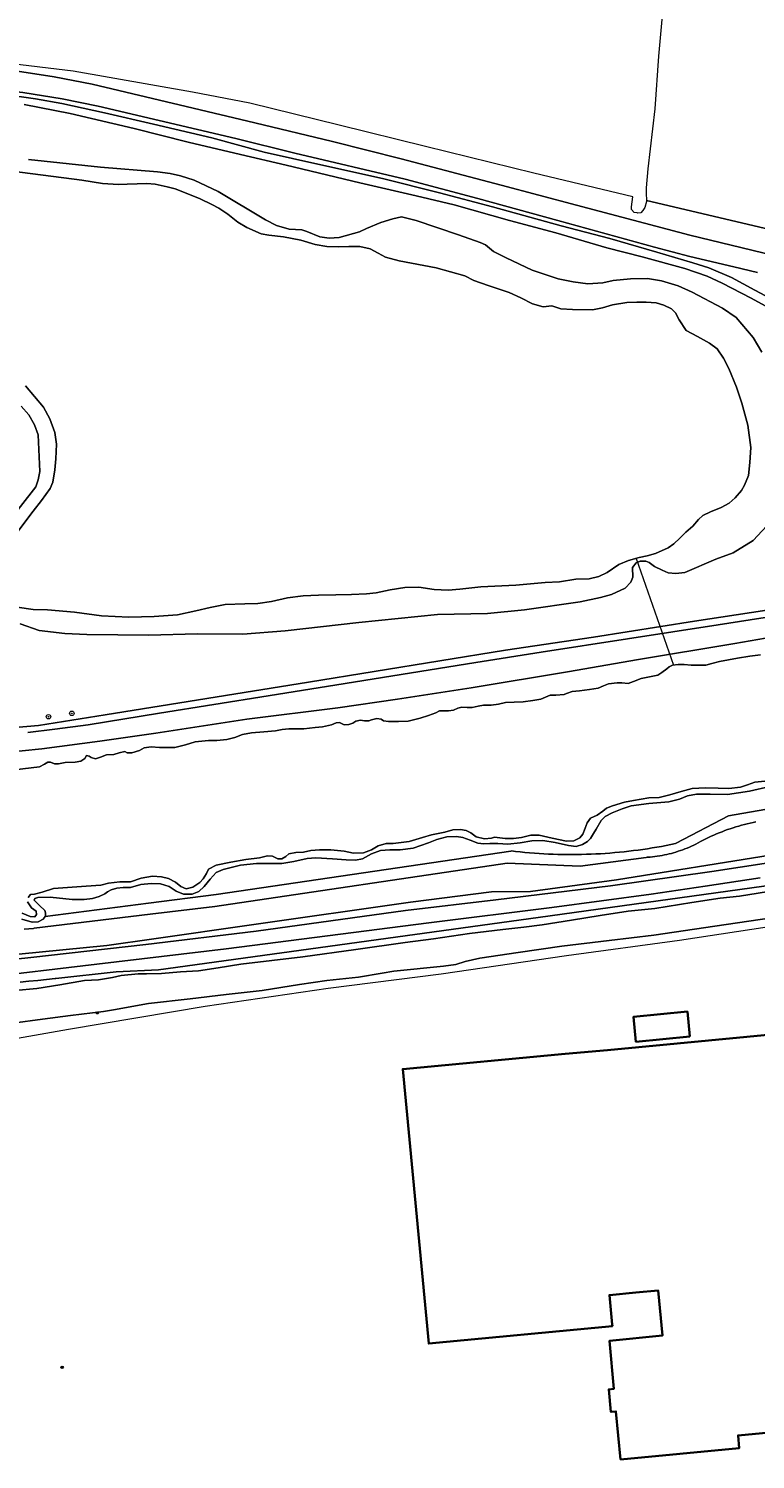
# Model space of a CAD drawing. Header units: metres. Extents: x 152610 to 160096, y 456114 to 462495.
# Tile 653 of 656: x 157239 to 157369, y 461939 to 462196. Entities that reach past the tile are written whole.
import ezdxf
from ezdxf.enums import TextEntityAlignment as Align

# ---------------------------------------------------------------- set-up
doc = ezdxf.new("R2010")
doc.units = ezdxf.units.M
doc.header["$LTSCALE"] = 0.5
doc.layers.get('0').update_dxf_attribs({"linetype": 'CONTINUOUS'})
for name, color, linetype, lineweight in [('B-PV-GR-BEPLANTING_CULTUUR_BOSPLANTSOEN-GV', 251, 'CONTINUOUS', 18), ('B-PV-GR-BOOM-S', 251, 'CONTINUOUS', 25), ('B-PV-GR-BOUWLAND-GV', 251, 'CONTINUOUS', 13), ('B-PV-GW-TALUD_KRUIN-G', 251, 'CONTINUOUS', 18), ('B-PV-IE-MEUBILAIR-S', 251, 'CONTINUOUS', 25), ('B-PV-KW-KUNSTWERK_DUIKER-G', 251, 'CONTINUOUS', 18), ('B-PV-OG-BEBOUWING-GV', 6, 'CONTINUOUS', 35), ('B-PV-OG-TERREIN_BEGROEID-GV', 251, 'CONTINUOUS', 18), ('B-PV-OG-TERREIN_OEVER-GV', 251, 'CONTINUOUS', 18), ('B-PV-OG-WATER_MEER-GV', 251, 'CONTINUOUS', 18), ('B-PV-OG-WATER_SLOOT-GV', 251, 'CONTINUOUS', 18), ('B-PV-VH-GESLOTENVERHARDING_ASFALT-GV', 251, 'CONTINUOUS', 18), ('B-PV-VH-GESLOTENVERHARDING_BETON-GV', 251, 'CONTINUOUS', 18), ('B-PV-VH-ONVERHARD_ZAND-GV', 251, 'CONTINUOUS', 18)]:
    doc.layers.add(name, color=color, linetype=linetype, lineweight=lineweight)
doc.styles.add('NLCS-ISO', font='NLCS-ISO.ttf')

# ---------------------------------------------------------------- blocks, each defined once
blk = doc.blocks.new('SIE-MEUBILAIR_PUT_RIOOLPUT-SO')
blk.add_ellipse((0, 0), major_axis=(1.25, 0), ratio=0.54)
at = {"style": 'NLCS-ISO'}
blk.add_text('ri', height=0.75, dxfattribs=at).set_placement((0, 0.1), align=Align.MIDDLE_CENTER)
blk = doc.blocks.new('SGR-BOOM_GBKN-SO')
at = {"linetype": 'ByBlock', "lineweight": 18}
h = blk.add_hatch(color=0, dxfattribs=at)
h.dxf.hatch_style = 1
edge = h.paths.add_edge_path()
edge.add_arc((0, 0), 0.25, 0, 360)
at = {"color": 0, "linetype": 'ByBlock', "lineweight": 18}
for radius in [2, 0.25]:
    blk.add_circle((0, 0), radius, dxfattribs=at)
at = {"color": 0, "linetype": 'ByBlock', "lineweight": 18, "style": 'NLCS-ISO'}
blk.add_attdef('SOORT', (2.5, 0), '', height=1.5, dxfattribs=at)

msp = doc.modelspace()

# ---------------------------------------------------------------- linework, layer by layer
at = {"layer": 'B-PV-GR-BEPLANTING_CULTUUR_BOSPLANTSOEN-GV', "flags": 128}
for points in [[(157462.33, 462071.73), (157364.3, 462054.63), (157354.888, 462049.722), (157354.762, 462049.656), (157353.93, 462049.484), (157353.096, 462049.319), (157352.261, 462049.162), (157351.424, 462049.013), (157350.586, 462048.872), (157349.746, 462048.739), (157348.905, 462048.614), (157348.064, 462048.496), (157347.221, 462048.387), (157346.377, 462048.285), (157345.532, 462048.192), (157344.687, 462048.106), (157343.84, 462048.029), (157342.993, 462047.959), (157342.145, 462047.898), (157341.297, 462047.844), (157340.448, 462047.798), (157339.599, 462047.76), (157338.75, 462047.731), (157337.9, 462047.709), (157337.051, 462047.695), (157336.201, 462047.69), (157335.351, 462047.692), (157334.501, 462047.702), (157333.651, 462047.72), (157332.802, 462047.747), (157331.952, 462047.781), (157331.103, 462047.823), (157330.255, 462047.874), (157329.407, 462047.932), (157328.56, 462047.998), (157327.713, 462048.072), (157326.867, 462048.154), (157326.022, 462048.245), (157325.299, 462048.328), (157325.185, 462048.312), (157272.27, 462040.5), (157260.103, 462038.938), (157241.536, 462036.555), (157241.193, 462036.089), (157240.28, 462035.589), (157239.183, 462035.545), (157237.362, 462036.049)], [(157369.206, 462053.551), (157368.688, 462053.447), (157368.17, 462053.335), (157367.655, 462053.216), (157367.142, 462053.089), (157366.63, 462052.953), (157366.121, 462052.811), (157365.614, 462052.66), (157365.109, 462052.502), (157364.607, 462052.336), (157364.107, 462052.163), (157363.61, 462051.982), (157363.116, 462051.794), (157362.624, 462051.598), (157362.136, 462051.395), (157361.651, 462051.184), (157361.169, 462050.966), (157360.69, 462050.741), (157360.215, 462050.509), (157359.743, 462050.269), (157359.275, 462050.023), (157358.811, 462049.769), (157358.429, 462049.573), (157358.043, 462049.385), (157357.653, 462049.203), (157357.261, 462049.029), (157356.865, 462048.862), (157356.466, 462048.703), (157356.064, 462048.551), (157355.66, 462048.406), (157355.253, 462048.269), (157354.843, 462048.14), (157354.431, 462048.018), (157354.017, 462047.904), (157353.601, 462047.798), (157353.183, 462047.699), (157352.763, 462047.609), (157352.341, 462047.526), (157351.918, 462047.451), (157351.494, 462047.384), (157351.068, 462047.325), (157350.642, 462047.273), (157350.215, 462047.23), (157349.786, 462047.195), (157349.691, 462047.188), (157349.505, 462047.164), (157337.61, 462045.6), (157324.52, 462046.13), (157272.02, 462038.35), (157260.398, 462036.945), (157239.545, 462034.425), (157239.414, 462034.409), (157237.741, 462034.278)], [(157237.741, 462034.278), (157239.414, 462034.409), (157239.545, 462034.425), (157260.398, 462036.945), (157272.02, 462038.35), (157324.52, 462046.13), (157337.61, 462045.6), (157349.505, 462047.164), (157349.691, 462047.188), (157349.786, 462047.195), (157350.215, 462047.23), (157350.642, 462047.273), (157351.068, 462047.325), (157351.494, 462047.384), (157351.918, 462047.451), (157352.341, 462047.526), (157352.763, 462047.609), (157353.183, 462047.699), (157353.601, 462047.798), (157354.017, 462047.904), (157354.431, 462048.018), (157354.843, 462048.14), (157355.253, 462048.269), (157355.66, 462048.406), (157356.064, 462048.551), (157356.466, 462048.703), (157356.865, 462048.862), (157357.261, 462049.029), (157357.653, 462049.203), (157358.043, 462049.385), (157358.429, 462049.573), (157358.811, 462049.769), (157359.275, 462050.023), (157359.743, 462050.269), (157360.215, 462050.509), (157360.69, 462050.741), (157361.169, 462050.966), (157361.651, 462051.184), (157362.136, 462051.395), (157362.624, 462051.598), (157363.116, 462051.794), (157363.61, 462051.982), (157364.107, 462052.163), (157364.607, 462052.336), (157365.109, 462052.502), (157365.614, 462052.66), (157366.121, 462052.811), (157366.63, 462052.953), (157367.142, 462053.089), (157367.655, 462053.216), (157368.17, 462053.335), (157368.688, 462053.447), (157369.206, 462053.551)], [(157228.853, 462028.98), (157252.591, 462031.363), (157261.048, 462032.554), (157278.622, 462035.029), (157307.142, 462039.106), (157321.7, 462040.989), (157328.725, 462041.047), (157344.151, 462043.156), (157371.777, 462047.596)]]:
    msp.add_lwpolyline(points, dxfattribs=at)
at = {"layer": 'B-PV-GR-BOUWLAND-GV', "flags": 128}
msp.add_lwpolyline([(157384.649, 462268.373), (157365.841, 462268.182), (157358.007, 462268.102), (157357.407, 462262.717), (157357.511, 462262.046), (157356.082, 462245.551), (157354.966, 462232.796), (157354.166, 462219.676), (157352.964, 462205.152), (157351.699, 462191.177), (157351.063, 462181.735), (157349.81, 462170.971), (157349.484, 462167.515), (157349.475, 462166.896), (157349.508, 462166.184), (157349.529, 462165.676), (157349.53, 462165.256), (157372.722, 462159.778)], dxfattribs=at)
at = {"layer": 'B-PV-GW-TALUD_KRUIN-G', "flags": 128}
msp.add_lwpolyline([(157237.741, 462034.278), (157239.414, 462034.409), (157239.545, 462034.425), (157260.398, 462036.945), (157272.02, 462038.35), (157324.52, 462046.13), (157337.61, 462045.6), (157349.505, 462047.164), (157349.691, 462047.188), (157349.786, 462047.195), (157350.215, 462047.23), (157350.642, 462047.273), (157351.068, 462047.325), (157351.494, 462047.384), (157351.918, 462047.451), (157352.341, 462047.526), (157352.763, 462047.609), (157353.183, 462047.699), (157353.601, 462047.798), (157354.017, 462047.904), (157354.431, 462048.018), (157354.843, 462048.14), (157355.253, 462048.269), (157355.66, 462048.406), (157356.064, 462048.551), (157356.466, 462048.703), (157356.865, 462048.862), (157357.261, 462049.029), (157357.653, 462049.203), (157358.043, 462049.385), (157358.429, 462049.573), (157358.811, 462049.769), (157359.275, 462050.023), (157359.743, 462050.269), (157360.215, 462050.509), (157360.69, 462050.741), (157361.169, 462050.966), (157361.651, 462051.184), (157362.136, 462051.395), (157362.624, 462051.598), (157363.116, 462051.794), (157363.61, 462051.982), (157364.107, 462052.163), (157364.607, 462052.336), (157365.109, 462052.502), (157365.614, 462052.66), (157366.121, 462052.811), (157366.63, 462052.953), (157367.142, 462053.089), (157367.655, 462053.216), (157368.17, 462053.335), (157368.688, 462053.447), (157369.206, 462053.551)], dxfattribs=at)
at = {"layer": 'B-PV-KW-KUNSTWERK_DUIKER-G', "flags": 128}
msp.add_lwpolyline([(157347.671, 462100.924), (157354.408, 462081.742)], dxfattribs=at)
at = {"layer": 'B-PV-OG-BEBOUWING-GV', "flags": 128}
msp.add_lwpolyline([(157357.322, 462014.976), (157356.894, 462019.456), (157347.229, 462018.531), (157347.657, 462014.051)], close=True, dxfattribs=at)
msp.add_lwpolyline([(157373.206, 462015.485), (157342.517, 462012.544), (157334.967, 462011.841), (157305.757, 462009.123), (157310.439, 461959.772), (157343.421, 461962.901), (157343.389, 461963.233), (157342.89, 461968.495), (157347.645, 461968.946), (157351.644, 461969.325), (157352.407, 461961.206), (157342.88, 461960.265), (157343.674, 461951.645), (157342.77, 461951.547), (157343.157, 461947.486), (157344.049, 461947.591), (157344.896, 461938.964), (157366.226, 461940.997), (157366.017, 461943.274), (157401.768, 461946.688)], dxfattribs=at)
at = {"layer": 'B-PV-OG-TERREIN_BEGROEID-GV', "flags": 128}
for points in [[(157073.637, 462188.117), (157091.382, 462188.433), (157109.648, 462188.775), (157123.217, 462189.038), (157146.216, 462189.51), (157171.477, 462189.957), (157194.183, 462190.378), (157207.537, 462190.51), (157218.949, 462189.981), (157228.747, 462189.272), (157236.562, 462188.509), (157243.17, 462187.509), (157249.959, 462186.197), (157266.847, 462182.144), (157279.195, 462179.229), (157293.116, 462175.88), (157305.503, 462172.722), (157323.432, 462168.041), (157336.954, 462164.408), (157357.313, 462159.03), (157377.856, 462154.039)], [(157372.722, 462159.778), (157349.53, 462165.256), (157349.531, 462165.107), (157349.269, 462163.969), (157348.905, 462163.449), (157348.52, 462163.062), (157347.971, 462163.01), (157347.878, 462163.025), (157347.351, 462163.11), (157346.841, 462163.657), (157346.861, 462164.145), (157347.085, 462165.931), (157329.315, 462170.155), (157309.864, 462174.973), (157294.328, 462178.774), (157278.293, 462182.777), (157268.005, 462184.712), (157246.585, 462188.487), (157234.103, 462189.98)], [(157369.462, 462152.303), (157365.256, 462153.305), (157357.318, 462155.17), (157350.99, 462156.871), (157333.651, 462161.639), (157319.268, 462165.597), (157306.219, 462169.078), (157286.375, 462173.79), (157275.787, 462176.413), (157262.018, 462179.648), (157251.064, 462182.242), (157244.596, 462183.55), (157237.521, 462184.664), (157228.796, 462185.694), (157221.273, 462186.476), (157211.823, 462186.7), (157198.555, 462186.839), (157179.239, 462186.56), (157160.948, 462186.197), (157135.136, 462185.5), (157111.441, 462185.244), (157094.999, 462184.879), (157082.057, 462184.548), (157070.211, 462184.478)], [(157233.841, 462184.374), (157239.809, 462183.517), (157244.506, 462182.691), (157252.195, 462181.035), (157261.006, 462178.965), (157271.471, 462176.54), (157280.872, 462173.97), (157291.043, 462171.692), (157302.098, 462169.24), (157312.385, 462166.61), (157321.905, 462164.095), (157334.204, 462160.694), (157342.949, 462158.42), (157351.407, 462155.996), (157357.852, 462154.072), (157360.748, 462153.157), (157364.827, 462151.44), (157368.994, 462149.135), (157375.645, 462145.585)], [(157374.708, 462144.218), (157368.327, 462147.687), (157363.17, 462150.424), (157360.434, 462151.675), (157356.41, 462153.047), (157348.756, 462155.141), (157342.404, 462156.774), (157333.236, 462159.45), (157324.929, 462161.637), (157315.027, 462164.461), (157308.158, 462166.09), (157298.078, 462168.423), (157284.827, 462171.597), (157276.643, 462173.549), (157267.206, 462175.761), (157257.535, 462178.182), (157246.03, 462180.918), (157237.785, 462182.491)], [(157238.55, 462172.612), (157251.479, 462171.223), (157261.734, 462170.405), (157263.99, 462170.106), (157265.831, 462169.684), (157268.281, 462168.939), (157272.595, 462166.887), (157281.083, 462161.788), (157283.077, 462160.777), (157285.355, 462160.132), (157287.642, 462159.955), (157288.506, 462159.713), (157290.896, 462158.744), (157292.523, 462158.514), (157294.321, 462158.59), (157297.977, 462159.606), (157299.255, 462160.208), (157301.844, 462161.282), (157303.996, 462161.989), (157305.519, 462162.297), (157308.173, 462161.674), (157315.801, 462159.092), (157319.666, 462157.72), (157320.622, 462157.266), (157322.088, 462156.091), (157324.327, 462154.958), (157329.007, 462152.745), (157333.654, 462151.172), (157336.399, 462150.61), (157339.042, 462150.281), (157341.704, 462150.481), (157343.542, 462150.902), (157346.661, 462151.205), (157349.76, 462151.233), (157352.23, 462150.803), (157355.24, 462149.896), (157357.773, 462148.754), (157363.227, 462145.933), (157365.64, 462144.232), (157368.687, 462140.633), (157370.249, 462138.015)], [(157233.924, 462106.186), (157239.829, 462113.812), (157240.293, 462115.022), (157240.594, 462116.537), (157240.272, 462123.11), (157239.607, 462124.948), (157238.587, 462126.713), (157237.211, 462128.285)], [(157067.284, 462107.417), (157077.899, 462101.62), (157089.27, 462095.839), (157099.266, 462091.397), (157111.092, 462086.618), (157121.781, 462082.753), (157132.172, 462079.29), (157140.954, 462076.723), (157152.694, 462074.11), (157163.089, 462072.054), (157172.195, 462070.813), (157192.19, 462069.487), (157204.239, 462068.992), (157216.289, 462069.046), (157224.791, 462069.514), (157231.193, 462070.089), (157240.347, 462070.904), (157252.297, 462072.795), (157288.82, 462078.662), (157324.242, 462084.436), (157340.056, 462086.779), (157358.161, 462089.617), (157375.886, 462092.317)], [(157372.804, 462108.513), (157368.74, 462104.164), (157365.118, 462101.939), (157362.002, 462100.783), (157356.46, 462098.391), (157354.814, 462098.214), (157353.462, 462098.343), (157352.354, 462098.818), (157351.01, 462099.485), (157350.054, 462100.194), (157349.443, 462100.436), (157348.397, 462100.413), (157347.707, 462100.096), (157347.018, 462099.271), (157347.113, 462097.565), (157346.73, 462096.669), (157345.727, 462095.569), (157343.24, 462094.455), (157341.301, 462093.871), (157337.624, 462093.12), (157327.639, 462091.651), (157321.005, 462091.004), (157312.034, 462090.809), (157297.882, 462089.421), (157284.626, 462087.893), (157277.037, 462087.315), (157268.816, 462087.334), (157260.169, 462087.139), (157248.991, 462087.243), (157245.048, 462087.416), (157240.434, 462087.983), (157237.057, 462089.163)], [(157376.613, 462091.169), (157362.401, 462089.001), (157346.139, 462086.449), (157330.636, 462084.074), (157318.894, 462082.197), (157295.432, 462078.443), (157281.569, 462076.189), (157262.072, 462073.086), (157249.269, 462071.013), (157243.269, 462070.201), (157238.414, 462069.602)], [(157233.844, 462065.973), (157240.905, 462066.662), (157251.347, 462068.081), (157261.433, 462069.53), (157277.777, 462072), (157294.111, 462074.084), (157304.827, 462075.626), (157318.082, 462077.662), (157335.736, 462080.583), (157347.771, 462082.707), (157365.414, 462085.597), (157380.568, 462088.258)], [(157371.715, 462059.948), (157368.07, 462059.105), (157364.108, 462058.506), (157360.999, 462058.548), (157358.56, 462058.562), (157356.905, 462058.243), (157355.463, 462057.63), (157353.534, 462057.147), (157351.421, 462056.989), (157349.968, 462056.854), (157346.799, 462056.429), (157345.174, 462055.927), (157343.398, 462055.191), (157342.15, 462054.507), (157341.4, 462053.804), (157340.509, 462052.236), (157340.054, 462051.483), (157339.497, 462050.588), (157338.95, 462050.048), (157338.047, 462049.466), (157336.91, 462049.158), (157335.548, 462049.317), (157333.128, 462049.86), (157330.902, 462050.2), (157328.961, 462050.134), (157326.849, 462049.773), (157324.665, 462049.544), (157322.855, 462049.701), (157321.433, 462049.667), (157320.346, 462049.634), (157319.238, 462049.733), (157317.895, 462050.278), (157316.532, 462050.752), (157315.424, 462050.902), (157313.657, 462050.857), (157311.879, 462050.395), (157310.418, 462049.812), (157307.646, 462048.839), (157305.33, 462048.539), (157303.45, 462048.534), (157301.784, 462048.408), (157300.16, 462047.835), (157298.506, 462046.906), (157297.297, 462046.699), (157295.59, 462046.715), (157293.161, 462046.922), (157290.173, 462047.077), (157288.578, 462046.951), (157286.222, 462046.417), (157284.038, 462046.066), (157281.722, 462046.06), (157279.466, 462046.064), (157276.611, 462045.793), (157273.483, 462044.992), (157272.276, 462044.44), (157271.171, 462043.249), (157270.077, 462041.935), (157269.124, 462041.069), (157267.926, 462040.537), (157266.351, 462040.574), (157265.039, 462041.129), (157263.797, 462041.929), (157262.231, 462042.443), (157260.554, 462042.5), (157258.695, 462042.282), (157256.837, 462041.769), (157255.537, 462041.735), (157254.409, 462041.651), (157253.373, 462041.343), (157252.734, 462040.986), (157252.227, 462040.65), (157251.242, 462040.149), (157250.014, 462039.77), (157248.561, 462039.593), (157246.387, 462039.588), (157242.423, 462040.015), (157240.238, 462039.989), (157239.69, 462039.804), (157239.548, 462039.489), (157240.506, 462038.526), (157241.453, 462037.655), (157241.587, 462037.218), (157241.568, 462036.598), (157241.536, 462036.555), (157260.103, 462038.938), (157272.27, 462040.5), (157325.185, 462048.312), (157325.299, 462048.328), (157326.022, 462048.245), (157326.867, 462048.154), (157327.713, 462048.072), (157328.56, 462047.998), (157329.407, 462047.932), (157330.255, 462047.874), (157331.103, 462047.823), (157331.952, 462047.781), (157332.802, 462047.747), (157333.651, 462047.72), (157334.501, 462047.702), (157335.351, 462047.692), (157336.201, 462047.69), (157337.051, 462047.695), (157337.9, 462047.709), (157338.75, 462047.731), (157339.599, 462047.76), (157340.448, 462047.798), (157341.297, 462047.844), (157342.145, 462047.898), (157342.993, 462047.959), (157343.84, 462048.029), (157344.687, 462048.106), (157345.532, 462048.192), (157346.377, 462048.285), (157347.221, 462048.387), (157348.064, 462048.496), (157348.905, 462048.614), (157349.746, 462048.739), (157350.586, 462048.872), (157351.424, 462049.013), (157352.261, 462049.162), (157353.096, 462049.319), (157353.93, 462049.484), (157354.762, 462049.656), (157354.888, 462049.722), (157364.3, 462054.63), (157462.33, 462071.73)], [(157237.015, 462024.766), (157238.6, 462024.912), (157240.184, 462025.067), (157241.767, 462025.229), (157243.35, 462025.4), (157243.475, 462025.414), (157254.31, 462026.6), (157261.88, 462026.94), (157330.08, 462036.35), (157475.411, 462056.562)], [(157229.576, 462028.182), (157238.942, 462029.161), (157259.584, 462031.531), (157279.453, 462033.919), (157306.229, 462037.646), (157322.462, 462039.577), (157343.063, 462042.048), (157361.306, 462044.656), (157397.689, 462050.236)], [(157371.777, 462047.596), (157344.151, 462043.156), (157328.725, 462041.047), (157321.7, 462040.989), (157307.142, 462039.106), (157278.622, 462035.029), (157261.048, 462032.554), (157252.591, 462031.363), (157228.853, 462028.98)], [(157369.989, 462043.52), (157360.117, 462042.007), (157350.398, 462040.547), (157332.54, 462038.192), (157310.457, 462035.396), (157274.071, 462030.738), (157250.816, 462027.988), (157229.634, 462025.45)]]:
    msp.add_lwpolyline(points, dxfattribs=at)
at = {"layer": 'B-PV-OG-TERREIN_OEVER-GV', "flags": 128}
for points in [[(157370.249, 462138.015), (157368.687, 462140.633), (157365.64, 462144.232), (157363.227, 462145.933), (157357.773, 462148.754), (157355.24, 462149.896), (157352.23, 462150.803), (157349.76, 462151.233), (157346.661, 462151.205), (157343.542, 462150.902), (157341.704, 462150.481), (157339.042, 462150.281), (157336.399, 462150.61), (157333.654, 462151.172), (157329.007, 462152.745), (157324.327, 462154.958), (157322.088, 462156.091), (157320.622, 462157.266), (157319.666, 462157.72), (157315.801, 462159.092), (157308.173, 462161.674), (157305.519, 462162.297), (157303.996, 462161.989), (157301.844, 462161.282), (157299.255, 462160.208), (157297.977, 462159.606), (157294.321, 462158.59), (157292.523, 462158.514), (157290.896, 462158.744), (157288.506, 462159.713), (157287.642, 462159.955), (157285.355, 462160.132), (157283.077, 462160.777), (157281.083, 462161.788), (157272.595, 462166.887), (157268.281, 462168.939), (157265.831, 462169.684), (157263.99, 462170.106), (157261.734, 462170.405), (157251.479, 462171.223), (157238.55, 462172.612)], [(157229.025, 462171.365), (157239.312, 462170.05), (157248.095, 462168.914), (157251.856, 462168.314), (157254.722, 462168.139), (157256.246, 462168.183), (157258.075, 462168.249), (157259.822, 462168.314), (157261.306, 462168.176), (157263.441, 462167.714), (157264.885, 462167.331), (157267.184, 462166.463), (157269.401, 462165.555), (157271.497, 462164.544), (157272.739, 462163.856), (157274.367, 462162.803), (157276.159, 462161.345), (157277.747, 462160.394), (157280.331, 462159.262), (157281.713, 462159.022), (157284.336, 462158.724), (157287.467, 462158.102), (157290.03, 462157.356), (157292.103, 462157.016), (157294.217, 462156.94), (157296.066, 462156.966), (157298.078, 462156.971), (157299.888, 462156.549), (157301.374, 462155.78), (157302.656, 462155.092), (157305.096, 462154.428), (157311.765, 462153.124), (157316.89, 462151.715), (157318.518, 462150.886), (157321.102, 462149.998), (157324.885, 462148.707), (157326.981, 462147.757), (157329.077, 462146.686), (157330.988, 462146.142), (157332.532, 462146.349), (157334.18, 462145.764), (157336.233, 462145.688), (157339.83, 462145.595), (157341.638, 462145.966), (157343.425, 462146.479), (157346.045, 462146.932), (157347.793, 462146.957), (157349.48, 462146.962), (157351.269, 462146.844), (157352.652, 462146.462), (157354.035, 462145.774), (157354.789, 462145.045), (157355.422, 462143.806), (157356.687, 462141.899), (157358.722, 462140.828), (157360.859, 462139.634), (157362.264, 462138.601), (157363.386, 462136.938), (157364.366, 462135.05), (157365.737, 462131.68), (157366.699, 462128.837), (157367.766, 462124.857), (157368.284, 462120.834), (157368.088, 462118.131), (157367.87, 462115.854), (157367.184, 462114.064), (157366.597, 462113.128), (157365.462, 462111.804), (157364.408, 462110.866), (157362.967, 462110.09), (157361.059, 462109.313), (157359.699, 462108.639), (157358.908, 462107.926), (157357.895, 462106.724), (157356.638, 462105.644), (157355.543, 462104.564), (157354.448, 462103.545), (157353.414, 462102.831), (157351.181, 462101.788), (157349.698, 462101.378), (157348.256, 462101.09), (157346.307, 462100.536), (157344.581, 462099.821), (157342.512, 462098.393), (157341.01, 462097.657), (157339.243, 462097.267), (157336.886, 462097.179), (157333.899, 462096.704), (157331.339, 462096.596), (157326.052, 462096.127), (157319.786, 462095.827), (157316.006, 462095.39), (157313.934, 462095.202), (157311.393, 462095.338), (157308.628, 462095.737), (157306.129, 462095.67), (157303.488, 462095.297), (157300.982, 462094.722), (157299.255, 462094.575), (157296.532, 462094.405), (157293.772, 462094.39), (157290.602, 462094.301), (157287.899, 462094.172), (157285.047, 462093.86), (157282.163, 462093.161), (157279.717, 462092.83), (157277.372, 462092.742), (157273.856, 462092.612), (157271.159, 462092.121), (157268.583, 462091.505), (157265.277, 462090.773), (157261.095, 462090.502), (157256.543, 462090.348), (157251.641, 462090.608), (157246.814, 462091.266), (157241.956, 462091.668), (157239.395, 462091.739), (157236.496, 462092.166)], [(157236.595, 462105.775), (157239.37, 462109.419), (157240.869, 462111.334), (157242.408, 462113.492), (157242.893, 462114.611), (157243.294, 462116.827), (157243.451, 462118.839), (157243.566, 462121.461), (157243.277, 462123.574), (157242.376, 462126.01), (157241.253, 462128.08), (157237.971, 462131.954)], [(157237.211, 462128.285), (157238.587, 462126.713), (157239.607, 462124.948), (157240.272, 462123.11), (157240.594, 462116.537), (157240.293, 462115.022), (157239.829, 462113.812), (157233.924, 462106.186)], [(157237.057, 462089.163), (157240.434, 462087.983), (157245.048, 462087.416), (157248.991, 462087.243), (157260.169, 462087.139), (157268.816, 462087.334), (157277.037, 462087.315), (157284.626, 462087.893), (157297.882, 462089.421), (157312.034, 462090.809), (157321.005, 462091.004), (157327.639, 462091.651), (157337.624, 462093.12), (157341.301, 462093.871), (157343.24, 462094.455), (157345.727, 462095.569), (157346.73, 462096.669), (157347.113, 462097.565), (157347.018, 462099.271), (157347.707, 462100.096), (157348.397, 462100.413), (157349.443, 462100.436), (157350.054, 462100.194), (157351.01, 462099.485), (157352.354, 462098.818), (157353.462, 462098.343), (157354.814, 462098.214), (157356.46, 462098.391), (157362.002, 462100.783), (157365.118, 462101.939), (157368.74, 462104.164), (157372.804, 462108.513)], [(157380.568, 462088.258), (157365.414, 462085.597), (157347.771, 462082.707), (157335.736, 462080.583), (157318.082, 462077.662), (157304.827, 462075.626), (157294.111, 462074.084), (157277.777, 462072), (157261.433, 462069.53), (157251.347, 462068.081), (157240.905, 462066.662), (157233.844, 462065.973)], [(157232.985, 462062.582), (157240.492, 462063.445), (157241.416, 462063.935), (157242.004, 462064.282), (157242.482, 462064.293), (157243.214, 462064.021), (157243.905, 462064.023), (157245.134, 462064.239), (157246.902, 462064.274), (157247.907, 462064.45), (157248.658, 462064.98), (157248.951, 462065.468), (157249.46, 462065.399), (157249.786, 462065.145), (157250.579, 462064.903), (157251.442, 462065.211), (157252.558, 462065.63), (157253.859, 462065.674), (157254.803, 462065.981), (157255.819, 462066.228), (157256.287, 462065.995), (157257.1, 462065.957), (157258.47, 462066.387), (157259.343, 462066.847), (157260.552, 462067.022), (157262.056, 462066.945), (157264.799, 462066.952), (157266.729, 462067.435), (157268.475, 462067.947), (157270.852, 462068.207), (157272.387, 462068.211), (157274.144, 462068.368), (157275.607, 462068.727), (157276.987, 462069.239), (157278.622, 462069.589), (157280.807, 462069.726), (157282.889, 462069.905), (157284.098, 462070.162), (157285.276, 462070.277), (157286.821, 462070.301), (157287.969, 462070.304), (157290.041, 462070.522), (157291.331, 462070.668), (157292.946, 462071.028), (157293.789, 462071.335), (157294.418, 462071.397), (157294.856, 462071.165), (157295.232, 462071.023), (157296.086, 462071.036), (157296.827, 462071.312), (157297.365, 462071.649), (157298.177, 462071.834), (157298.909, 462071.724), (157299.671, 462071.695), (157300.128, 462071.93), (157301.133, 462072.146), (157301.875, 462072.047), (157302.313, 462071.733), (157303.228, 462071.603), (157304.996, 462071.597), (157306.754, 462071.652), (157308.896, 462072.197), (157310.409, 462072.658), (157311.709, 462073.169), (157312.368, 462073.527), (157313.171, 462073.528), (157314.004, 462073.531), (157314.908, 462073.614), (157315.68, 462073.992), (157316.391, 462074.157), (157317.325, 462074.139), (157318.23, 462074.131), (157319.316, 462074.347), (157320.281, 462074.532), (157321.623, 462074.526), (157322.943, 462074.702), (157324.233, 462075.01), (157325.787, 462075.095), (157327.403, 462075.13), (157329.119, 462075.398), (157330.592, 462075.616), (157332.247, 462076.321), (157333.293, 462076.334), (157334.766, 462076.429), (157335.162, 462076.633), (157336.188, 462076.992), (157337.539, 462077.107), (157339.327, 462077.345), (157340.84, 462077.623), (157341.804, 462078.043), (157342.748, 462078.39), (157344.272, 462078.577), (157345.146, 462078.569), (157346.244, 462078.45), (157347.188, 462078.818), (157348.619, 462079.31), (157351.605, 462079.948), (157352.315, 462080.407), (157353.187, 462081.09), (157353.603, 462081.436), (157354.202, 462081.712), (157355.258, 462081.867), (157356.335, 462081.829), (157357.565, 462081.751), (157359.008, 462081.724), (157360.217, 462081.727), (157361.304, 462082.015), (157362.644, 462082.394), (157365.884, 462082.992), (157368.139, 462083.343), (157370.049, 462083.572)], [(157237.362, 462036.049), (157239.183, 462035.545), (157240.28, 462035.589), (157241.193, 462036.089), (157241.536, 462036.555), (157241.568, 462036.598), (157241.587, 462037.218), (157241.453, 462037.655), (157240.506, 462038.526), (157239.548, 462039.489), (157239.69, 462039.804), (157240.238, 462039.989), (157242.423, 462040.015), (157246.387, 462039.588), (157248.561, 462039.593), (157250.014, 462039.77), (157251.242, 462040.149), (157252.227, 462040.65), (157252.734, 462040.986), (157253.373, 462041.343), (157254.409, 462041.651), (157255.537, 462041.735), (157256.837, 462041.769), (157258.695, 462042.282), (157260.554, 462042.5), (157262.231, 462042.443), (157263.797, 462041.929), (157265.039, 462041.129), (157266.351, 462040.574), (157267.926, 462040.537), (157269.124, 462041.069), (157270.077, 462041.935), (157271.171, 462043.249), (157272.276, 462044.44), (157273.483, 462044.992), (157276.611, 462045.793), (157279.466, 462046.064), (157281.722, 462046.06), (157284.038, 462046.066), (157286.222, 462046.417), (157288.578, 462046.951), (157290.173, 462047.077), (157293.161, 462046.922), (157295.59, 462046.715), (157297.297, 462046.699), (157298.506, 462046.906), (157300.16, 462047.835), (157301.784, 462048.408), (157303.45, 462048.534), (157305.33, 462048.539), (157307.646, 462048.839), (157310.418, 462049.812), (157311.879, 462050.395), (157313.657, 462050.857), (157315.424, 462050.902), (157316.532, 462050.752), (157317.895, 462050.278), (157319.238, 462049.733), (157320.346, 462049.634), (157321.433, 462049.667), (157322.855, 462049.701), (157324.665, 462049.544), (157326.849, 462049.773), (157328.961, 462050.134), (157330.902, 462050.2), (157333.128, 462049.86), (157335.548, 462049.317), (157336.91, 462049.158), (157338.047, 462049.466), (157338.95, 462050.048), (157339.497, 462050.588), (157340.054, 462051.483), (157340.509, 462052.236), (157341.4, 462053.804), (157342.15, 462054.507), (157343.398, 462055.191), (157345.174, 462055.927), (157346.799, 462056.429), (157349.968, 462056.854), (157351.421, 462056.989), (157353.534, 462057.147), (157355.463, 462057.63), (157356.905, 462058.243), (157358.56, 462058.562), (157360.999, 462058.548), (157364.108, 462058.506), (157368.07, 462059.105), (157371.715, 462059.948)], [(157370.818, 462060.873), (157369, 462060.696), (157367.67, 462060.245), (157366.452, 462059.826), (157364.318, 462059.586), (157362.428, 462059.642), (157360.172, 462059.698), (157357.754, 462059.549), (157355.784, 462059.036), (157353.733, 462058.401), (157351.824, 462057.959), (157349.955, 462057.903), (157347.212, 462057.409), (157345.587, 462057.1), (157343.465, 462056.444), (157342.369, 462056.024), (157341.699, 462055.494), (157340.685, 462054.74), (157339.488, 462054.229), (157338.921, 462053.374), (157338.506, 462052.438), (157338.103, 462051.349), (157337.546, 462050.687), (157336.5, 462050.177), (157335.159, 462050.072), (157332.587, 462050.644), (157330.269, 462051.157), (157328.745, 462051.152), (157327.069, 462050.742), (157325.661, 462050.588), (157324.149, 462050.574), (157322.22, 462050.813), (157321.702, 462050.649), (157320.422, 462050.493), (157318.968, 462050.876), (157318.021, 462051.564), (157317.157, 462051.989), (157316.14, 462052.189), (157314.768, 462052.135), (157313.327, 462051.684), (157310.909, 462051.241), (157309.285, 462050.739), (157306.889, 462050.011), (157304.044, 462049.689), (157302.784, 462049.655), (157301.342, 462049.235), (157300.155, 462048.541), (157298.734, 462047.988), (157296.905, 462047.913), (157295.228, 462048.325), (157292.87, 462048.512), (157290.837, 462048.547), (157289.273, 462048.442), (157287.942, 462048.113), (157286.54, 462048.049), (157285.322, 462047.802), (157284.754, 462047.343), (157284.064, 462046.894), (157283.332, 462046.933), (157282.376, 462047.408), (157281.461, 462047.436), (157280.019, 462047.087), (157277.551, 462046.786), (157274.9, 462046.322), (157272.219, 462045.787), (157270.889, 462045.052), (157270.485, 462044.299), (157269.929, 462043.332), (157269.341, 462042.639), (157268.053, 462041.803), (157266.885, 462041.546), (157265.908, 462041.919), (157264.961, 462042.72), (157263.689, 462043.387), (157262.398, 462043.709), (157260.792, 462043.796), (157258.761, 462043.425), (157256.873, 462042.78), (157254.972, 462042.796), (157252.931, 462042.516), (157251.509, 462042.157), (157248.878, 462042.028), (157245.535, 462041.735), (157243.046, 462041.566), (157240.965, 462040.951), (157239.604, 462040.551), (157238.923, 462040.478), (157238.498, 462039.979)], [(157475.411, 462056.562), (157330.08, 462036.35), (157261.88, 462026.94), (157254.31, 462026.6), (157243.475, 462025.414), (157243.35, 462025.4), (157241.767, 462025.229), (157240.184, 462025.067), (157238.6, 462024.912), (157237.015, 462024.766)], [(157236.126, 462023.223), (157240.048, 462023.579), (157244.171, 462024.28), (157248.579, 462025.023), (157251.099, 462025.192), (157253.598, 462025.605), (157255.161, 462025.975), (157258.229, 462026.247), (157259.754, 462026.231), (157262.416, 462026.319), (157265.85, 462026.612), (157269.06, 462026.763), (157272.635, 462027.341), (157276.658, 462027.961), (157282.225, 462028.646), (157287.832, 462029.311), (157297.36, 462030.636), (157306.217, 462031.857), (157311.296, 462032.561), (157317.736, 462033.472), (157323.77, 462034.199), (157327.508, 462034.635), (157330.8, 462035.05), (157336.061, 462035.877), (157341.201, 462036.743), (157346.259, 462037.508), (157351.054, 462038.008), (157357.676, 462039.082), (157362.755, 462039.827), (157366.229, 462040.181), (157372.953, 462041.275)], [(157238.337, 462039.207), (157239.072, 462038.111), (157239.917, 462037.514), (157239.969, 462036.924), (157239.685, 462036.517), (157238.832, 462036.546), (157237.387, 462037.131)], [(157380.543, 462037.596), (157361.833, 462034.805), (157350.883, 462033.191), (157342.818, 462032.236), (157334.366, 462031.198), (157326.524, 462030.06), (157319.597, 462029.087), (157316.977, 462028.451), (157315.291, 462027.938), (157313.057, 462027.648), (157304.178, 462026.751), (157302.045, 462026.36), (157297.84, 462025.658), (157292.131, 462025.054), (157287.194, 462024.35), (157280.531, 462023.256), (157274.05, 462022.508), (157267.569, 462021.78), (157260.093, 462020.927), (157253.775, 462019.753), (157252.028, 462019.504), (157246.055, 462018.737), (157241.057, 462018.094), (157235.694, 462017.349)], [(157236.552, 462014.664), (157245.726, 462016.314), (157270.261, 462020.445), (157292.384, 462023.693), (157312.652, 462026.265), (157335.201, 462029.513), (157355.476, 462032.309), (157384.242, 462036.65)]]:
    msp.add_lwpolyline(points, dxfattribs=at)
at = {"layer": 'B-PV-OG-WATER_MEER-GV', "flags": 128}
for points in [[(157236.496, 462092.166), (157239.395, 462091.739), (157241.956, 462091.668), (157246.814, 462091.266), (157251.641, 462090.608), (157256.543, 462090.348), (157261.095, 462090.502), (157265.277, 462090.773), (157268.583, 462091.505), (157271.159, 462092.121), (157273.856, 462092.612), (157277.372, 462092.742), (157279.717, 462092.83), (157282.163, 462093.161), (157285.047, 462093.86), (157287.899, 462094.172), (157290.602, 462094.301), (157293.772, 462094.39), (157296.532, 462094.405), (157299.255, 462094.575), (157300.982, 462094.722), (157303.488, 462095.297), (157306.129, 462095.67), (157308.628, 462095.737), (157311.393, 462095.338), (157313.934, 462095.202), (157316.006, 462095.39), (157319.786, 462095.827), (157326.052, 462096.127), (157331.339, 462096.596), (157333.899, 462096.704), (157336.886, 462097.179), (157339.243, 462097.267), (157341.01, 462097.657), (157342.512, 462098.393), (157344.581, 462099.821), (157346.307, 462100.536), (157348.256, 462101.09), (157349.698, 462101.378), (157351.181, 462101.788), (157353.414, 462102.831), (157354.448, 462103.545), (157355.543, 462104.564), (157356.638, 462105.644), (157357.895, 462106.724), (157358.908, 462107.926), (157359.699, 462108.639), (157361.059, 462109.313), (157362.967, 462110.09), (157364.408, 462110.866), (157365.462, 462111.804), (157366.597, 462113.128), (157367.184, 462114.064), (157367.87, 462115.854), (157368.088, 462118.131), (157368.284, 462120.834), (157367.766, 462124.857), (157366.699, 462128.837), (157365.737, 462131.68), (157364.366, 462135.05), (157363.386, 462136.938), (157362.264, 462138.601), (157360.859, 462139.634), (157358.722, 462140.828), (157356.687, 462141.899), (157355.422, 462143.806), (157354.789, 462145.045), (157354.035, 462145.774), (157352.652, 462146.462), (157351.269, 462146.844), (157349.48, 462146.962), (157347.793, 462146.957), (157346.045, 462146.932), (157343.425, 462146.479), (157341.638, 462145.966), (157339.83, 462145.595), (157336.233, 462145.688), (157334.18, 462145.764), (157332.532, 462146.349), (157330.988, 462146.142), (157329.077, 462146.686), (157326.981, 462147.757), (157324.885, 462148.707), (157321.102, 462149.998), (157318.518, 462150.886), (157316.89, 462151.715), (157311.765, 462153.124), (157305.096, 462154.428), (157302.656, 462155.092), (157301.374, 462155.78), (157299.888, 462156.549), (157298.078, 462156.971), (157296.066, 462156.966), (157294.217, 462156.94), (157292.103, 462157.016), (157290.03, 462157.356), (157287.467, 462158.102), (157284.336, 462158.724), (157281.713, 462159.022), (157280.331, 462159.262), (157277.747, 462160.394), (157276.159, 462161.345), (157274.367, 462162.803), (157272.739, 462163.856), (157271.497, 462164.544), (157269.401, 462165.555), (157267.184, 462166.463), (157264.885, 462167.331), (157263.441, 462167.714), (157261.306, 462168.176), (157259.822, 462168.314), (157258.075, 462168.249), (157256.246, 462168.183), (157254.722, 462168.139), (157251.856, 462168.314), (157248.095, 462168.914), (157239.312, 462170.05), (157229.025, 462171.365)], [(157237.971, 462131.954), (157241.253, 462128.08), (157242.376, 462126.01), (157243.277, 462123.574), (157243.566, 462121.461), (157243.451, 462118.839), (157243.294, 462116.827), (157242.893, 462114.611), (157242.408, 462113.492), (157240.869, 462111.334), (157239.37, 462109.419), (157236.595, 462105.775)], [(157372.953, 462041.275), (157366.229, 462040.181), (157362.755, 462039.827), (157357.676, 462039.082), (157351.054, 462038.008), (157346.259, 462037.508), (157341.201, 462036.743), (157336.061, 462035.877), (157330.8, 462035.05), (157327.508, 462034.635), (157323.77, 462034.199), (157317.736, 462033.472), (157311.296, 462032.561), (157306.217, 462031.857), (157297.36, 462030.636), (157287.832, 462029.311), (157282.225, 462028.646), (157276.658, 462027.961), (157272.635, 462027.341), (157269.06, 462026.763), (157265.85, 462026.612), (157262.416, 462026.319), (157259.754, 462026.231), (157258.229, 462026.247), (157255.161, 462025.975), (157253.598, 462025.605), (157251.099, 462025.192), (157248.579, 462025.023), (157244.171, 462024.28), (157240.048, 462023.579), (157236.126, 462023.223)], [(157235.694, 462017.349), (157241.057, 462018.094), (157246.055, 462018.737), (157252.028, 462019.504), (157253.775, 462019.753), (157260.093, 462020.927), (157267.569, 462021.78), (157274.05, 462022.508), (157280.531, 462023.256), (157287.194, 462024.35), (157292.131, 462025.054), (157297.84, 462025.658), (157302.045, 462026.36), (157304.178, 462026.751), (157313.057, 462027.648), (157315.291, 462027.938), (157316.977, 462028.451), (157319.597, 462029.087), (157326.524, 462030.06), (157334.366, 462031.198), (157342.818, 462032.236), (157350.883, 462033.191), (157361.833, 462034.805), (157380.543, 462037.596)]]:
    msp.add_lwpolyline(points, dxfattribs=at)
at = {"layer": 'B-PV-OG-WATER_SLOOT-GV', "flags": 128}
for points in [[(157370.049, 462083.572), (157368.139, 462083.343), (157365.884, 462082.992), (157362.644, 462082.394), (157361.304, 462082.015), (157360.217, 462081.727), (157359.008, 462081.724), (157357.565, 462081.751), (157356.335, 462081.829), (157355.258, 462081.867), (157354.202, 462081.712), (157353.603, 462081.436), (157353.187, 462081.09), (157352.315, 462080.407), (157351.605, 462079.948), (157348.619, 462079.31), (157347.188, 462078.818), (157346.244, 462078.45), (157345.146, 462078.569), (157344.272, 462078.577), (157342.748, 462078.39), (157341.804, 462078.043), (157340.84, 462077.623), (157339.327, 462077.345), (157337.539, 462077.107), (157336.188, 462076.992), (157335.162, 462076.633), (157334.766, 462076.429), (157333.293, 462076.334), (157332.247, 462076.321), (157330.592, 462075.616), (157329.119, 462075.398), (157327.403, 462075.13), (157325.787, 462075.095), (157324.233, 462075.01), (157322.943, 462074.702), (157321.623, 462074.526), (157320.281, 462074.532), (157319.316, 462074.347), (157318.23, 462074.131), (157317.325, 462074.139), (157316.391, 462074.157), (157315.68, 462073.992), (157314.908, 462073.614), (157314.004, 462073.531), (157313.171, 462073.528), (157312.368, 462073.527), (157311.709, 462073.169), (157310.409, 462072.658), (157308.896, 462072.197), (157306.754, 462071.652), (157304.996, 462071.597), (157303.228, 462071.603), (157302.313, 462071.733), (157301.875, 462072.047), (157301.133, 462072.146), (157300.128, 462071.93), (157299.671, 462071.695), (157298.909, 462071.724), (157298.177, 462071.834), (157297.365, 462071.649), (157296.827, 462071.312), (157296.086, 462071.036), (157295.232, 462071.023), (157294.856, 462071.165), (157294.418, 462071.397), (157293.789, 462071.335), (157292.946, 462071.028), (157291.331, 462070.668), (157290.041, 462070.522), (157287.969, 462070.304), (157286.821, 462070.301), (157285.276, 462070.277), (157284.098, 462070.162), (157282.889, 462069.905), (157280.807, 462069.726), (157278.622, 462069.589), (157276.987, 462069.239), (157275.607, 462068.727), (157274.144, 462068.368), (157272.387, 462068.211), (157270.852, 462068.207), (157268.475, 462067.947), (157266.729, 462067.435), (157264.799, 462066.952), (157262.056, 462066.945), (157260.552, 462067.022), (157259.343, 462066.847), (157258.47, 462066.387), (157257.1, 462065.957), (157256.287, 462065.995), (157255.819, 462066.228), (157254.803, 462065.981), (157253.859, 462065.674), (157252.558, 462065.63), (157251.442, 462065.211), (157250.579, 462064.903), (157249.786, 462065.145), (157249.46, 462065.399), (157248.951, 462065.468), (157248.658, 462064.98), (157247.907, 462064.45), (157246.902, 462064.274), (157245.134, 462064.239), (157243.905, 462064.023), (157243.214, 462064.021), (157242.482, 462064.293), (157242.004, 462064.282), (157241.416, 462063.935), (157240.492, 462063.445), (157232.985, 462062.582)], [(157238.498, 462039.979), (157238.923, 462040.478), (157239.604, 462040.551), (157240.965, 462040.951), (157243.046, 462041.566), (157245.535, 462041.735), (157248.878, 462042.028), (157251.509, 462042.157), (157252.931, 462042.516), (157254.972, 462042.796), (157256.873, 462042.78), (157258.761, 462043.425), (157260.792, 462043.796), (157262.398, 462043.709), (157263.689, 462043.387), (157264.961, 462042.72), (157265.908, 462041.919), (157266.885, 462041.546), (157268.053, 462041.803), (157269.341, 462042.639), (157269.929, 462043.332), (157270.485, 462044.299), (157270.889, 462045.052), (157272.219, 462045.787), (157274.9, 462046.322), (157277.551, 462046.786), (157280.019, 462047.087), (157281.461, 462047.436), (157282.376, 462047.408), (157283.332, 462046.933), (157284.064, 462046.894), (157284.754, 462047.343), (157285.322, 462047.802), (157286.54, 462048.049), (157287.942, 462048.113), (157289.273, 462048.442), (157290.837, 462048.547), (157292.87, 462048.512), (157295.228, 462048.325), (157296.905, 462047.913), (157298.734, 462047.988), (157300.155, 462048.541), (157301.342, 462049.235), (157302.784, 462049.655), (157304.044, 462049.689), (157306.889, 462050.011), (157309.285, 462050.739), (157310.909, 462051.241), (157313.327, 462051.684), (157314.768, 462052.135), (157316.14, 462052.189), (157317.157, 462051.989), (157318.021, 462051.564), (157318.968, 462050.876), (157320.422, 462050.493), (157321.702, 462050.649), (157322.22, 462050.813), (157324.149, 462050.574), (157325.661, 462050.588), (157327.069, 462050.742), (157328.745, 462051.152), (157330.269, 462051.157), (157332.587, 462050.644), (157335.159, 462050.072), (157336.5, 462050.177), (157337.546, 462050.687), (157338.103, 462051.349), (157338.506, 462052.438), (157338.921, 462053.374), (157339.488, 462054.229), (157340.685, 462054.74), (157341.699, 462055.494), (157342.369, 462056.024), (157343.465, 462056.444), (157345.587, 462057.1), (157347.212, 462057.409), (157349.955, 462057.903), (157351.824, 462057.959), (157353.733, 462058.401), (157355.784, 462059.036), (157357.754, 462059.549), (157360.172, 462059.698), (157362.428, 462059.642), (157364.318, 462059.586), (157366.452, 462059.826), (157367.67, 462060.245), (157369, 462060.696), (157370.818, 462060.873)], [(157237.387, 462037.131), (157238.832, 462036.546), (157239.685, 462036.517), (157239.969, 462036.924), (157239.917, 462037.514), (157239.072, 462038.111), (157238.337, 462039.207)]]:
    msp.add_lwpolyline(points, dxfattribs=at)
at = {"layer": 'B-PV-VH-GESLOTENVERHARDING_ASFALT-GV', "flags": 128}
for points in [[(157377.856, 462154.039), (157357.313, 462159.03), (157336.954, 462164.408), (157323.432, 462168.041), (157305.503, 462172.722), (157293.116, 462175.88), (157279.195, 462179.229), (157266.847, 462182.144), (157249.959, 462186.197), (157243.17, 462187.509), (157236.562, 462188.509), (157228.747, 462189.272), (157218.949, 462189.981), (157207.537, 462190.51), (157194.183, 462190.378), (157171.477, 462189.957), (157146.216, 462189.51), (157123.217, 462189.038), (157109.648, 462188.775), (157091.382, 462188.433), (157073.637, 462188.117)], [(157070.211, 462184.478), (157082.057, 462184.548), (157094.999, 462184.879), (157111.441, 462185.244), (157135.136, 462185.5), (157160.948, 462186.197), (157179.239, 462186.56), (157198.555, 462186.839), (157211.823, 462186.7), (157221.273, 462186.476), (157228.796, 462185.694), (157237.521, 462184.664), (157244.596, 462183.55), (157251.064, 462182.242), (157262.018, 462179.648), (157275.787, 462176.413), (157286.375, 462173.79), (157306.219, 462169.078), (157319.268, 462165.597), (157333.651, 462161.639), (157350.99, 462156.871), (157357.318, 462155.17), (157365.256, 462153.305), (157369.462, 462152.303)], [(157375.645, 462145.585), (157368.994, 462149.135), (157364.827, 462151.44), (157360.748, 462153.157), (157357.852, 462154.072), (157351.407, 462155.996), (157342.949, 462158.42), (157334.204, 462160.694), (157321.905, 462164.095), (157312.385, 462166.61), (157302.098, 462169.24), (157291.043, 462171.692), (157280.872, 462173.97), (157271.471, 462176.54), (157261.006, 462178.965), (157252.195, 462181.035), (157244.506, 462182.691), (157239.809, 462183.517), (157233.841, 462184.374)], [(157237.785, 462182.491), (157246.03, 462180.918), (157257.535, 462178.182), (157267.206, 462175.761), (157276.643, 462173.549), (157284.827, 462171.597), (157298.078, 462168.423), (157308.158, 462166.09), (157315.027, 462164.461), (157324.929, 462161.637), (157333.236, 462159.45), (157342.404, 462156.774), (157348.756, 462155.141), (157356.41, 462153.047), (157360.434, 462151.675), (157363.17, 462150.424), (157368.327, 462147.687), (157374.708, 462144.218)]]:
    msp.add_lwpolyline(points, dxfattribs=at)
at = {"layer": 'B-PV-VH-GESLOTENVERHARDING_BETON-GV', "flags": 128}
for points in [[(157375.886, 462092.317), (157358.161, 462089.617), (157340.056, 462086.779), (157324.242, 462084.436), (157288.82, 462078.662), (157252.297, 462072.795), (157240.347, 462070.904), (157231.193, 462070.089), (157224.791, 462069.514), (157216.289, 462069.046), (157204.239, 462068.992), (157192.19, 462069.487), (157172.195, 462070.813), (157163.089, 462072.054), (157152.694, 462074.11), (157140.954, 462076.723), (157132.172, 462079.29), (157121.781, 462082.753), (157111.092, 462086.618), (157099.266, 462091.397), (157089.27, 462095.839), (157077.899, 462101.62), (157067.284, 462107.417)], [(157238.414, 462069.602), (157243.269, 462070.201), (157249.269, 462071.013), (157262.072, 462073.086), (157281.569, 462076.189), (157295.432, 462078.443), (157318.894, 462082.197), (157330.636, 462084.074), (157346.139, 462086.449), (157362.401, 462089.001), (157376.613, 462091.169)]]:
    msp.add_lwpolyline(points, dxfattribs=at)
at = {"layer": 'B-PV-VH-ONVERHARD_ZAND-GV', "flags": 128}
for points in [[(157397.689, 462050.236), (157361.306, 462044.656), (157343.063, 462042.048), (157322.462, 462039.577), (157306.229, 462037.646), (157279.453, 462033.919), (157259.584, 462031.531), (157238.942, 462029.161), (157229.576, 462028.182)], [(157229.634, 462025.45), (157250.816, 462027.988), (157274.071, 462030.738), (157310.457, 462035.396), (157332.54, 462038.192), (157350.398, 462040.547), (157360.117, 462042.007), (157369.989, 462043.52)]]:
    msp.add_lwpolyline(points, dxfattribs=at)

# ---------------------------------------------------------------- block references
at = {"layer": 'B-PV-GR-BOOM-S', "xscale": 0.2, "yscale": 0.2, "zscale": 0.2}
for p in [(157242.125, 462072.461), (157246.324, 462073.075)]:
    msp.add_blockref('SGR-BOOM_GBKN-SO', p, dxfattribs=at)
at = {"layer": 'B-PV-IE-MEUBILAIR-S', "xscale": 0.2, "yscale": 0.2, "zscale": 0.2}
for p in [(157250.9, 462019.226), (157244.593, 461955.503)]:
    msp.add_blockref('SIE-MEUBILAIR_PUT_RIOOLPUT-SO', p, dxfattribs=at)

doc.saveas('drawing.dxf')
